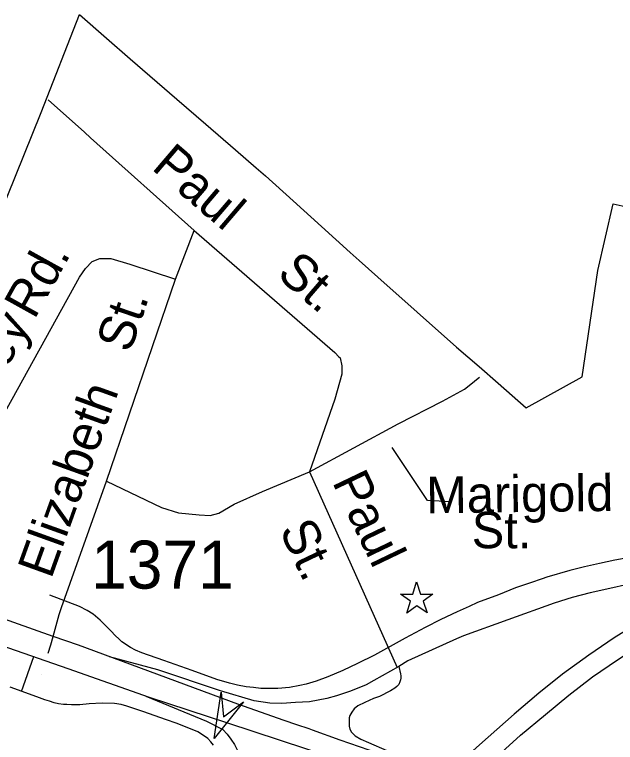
# Model space of a CAD drawing. Extents: x 2260773 to 2342389, y 552869 to 618546.
# Drawn here: x 2296350 to 2297914, y 601005 to 602898 of the extents above; entities that cross this region are included whole.
import ezdxf

# ---------------------------------------------------------------- set-up
doc = ezdxf.new("R2010")
doc.units = 0
for name, color, linetype in [('Exist Boundary Political City Limit New', 7, 'Continuous'), ('Exist Civil Patrol Station CELL', 7, 'Continuous'), ('Exist Road Non-System Type 51', 7, 'Continuous'), ('Exist Road Non-System Type 51 Label', 7, 'Continuous'), ('Exist Road Primary Interstate Ramp 1 Lane Attributed', 7, 'Continuous'), ('Exist Road Primary Interstate Structure Ovrhead Sign Attributed CELL', 7, 'Continuous'), ('Exist Road Primary US Divided Attributed', 7, 'Continuous'), ('Exist Road Primary US Service Attributed', 7, 'Continuous'), ('Exist Road Secondary Type 51 Number Label', 7, 'Continuous'), ('Map Preparation Boundary City Limit Buffer Line', 7, 'Continuous')]:
    doc.layers.add(name, color=color, linetype=linetype)

msp = doc.modelspace()

# ---------------------------------------------------------------- linework, layer by layer
at = {"layer": 'Exist Boundary Political City Limit New'}
msp.add_lwpolyline([(2296242.5, 602209.4), (2296418.8, 602643.2), (2296519, 602898.3), (2296589, 602836.8), (2296651, 602783.3), (2296772.2, 602678.6), (2296847.8, 602613.4), (2296924.8, 602546.8), (2296979, 602500), (2297003, 602478.7), (2297074.8, 602413.6), (2297149, 602346.7), (2297223.8, 602279.8), (2297247, 602258.9), (2297296, 602215.4), (2297500, 602033.2), (2297559.5, 601982.8), (2297608.8, 601939.1), (2297682, 601875.1), (2297827.5, 601955.6), (2297868.5, 602232.9), (2297908.2, 602406.2), (2298205.2, 602340.2)], dxfattribs=at)
at = {"layer": 'Exist Civil Patrol Station CELL'}
msp.add_lwpolyline([(2297354.4, 601391.1), (2297386.7, 601391.1), (2297396.5, 601422.4), (2297407, 601391.1), (2297439.1, 601391.1), (2297413.2, 601372.7), (2297423.6, 601342), (2297397.1, 601360.7), (2297371.1, 601341.4), (2297380.8, 601372.3)], close=True, dxfattribs=at)
at = {"layer": 'Exist Road Non-System Type 51'}
for p, q in [((2296437.4, 602676.6), (2296531.8, 602592)), ((2296531.8, 602592), (2296547.6, 602577.9)), ((2296547.6, 602577.9), (2296817.3, 602336.4)), ((2296768.5, 602210), (2296817.3, 602336.4)), ((2296589.5, 601684.4), (2296768.5, 602210)), ((2297117.9, 601709), (2297346, 601200.2)), ((2296471.5, 601356.3), (2296589.5, 601684.4)), ((2296465.9, 601337.8), (2296471.5, 601356.3)), ((2296450.4, 601280.9), (2296465.8, 601337.9)), ((2296444.5, 601259.1), (2296450.4, 601280.9)), ((2296437.6, 601237.6), (2296444.5, 601259.1)), ((2296368, 601137.8), (2296400.1, 601228.9)), ((2296419.5, 601181.5), (2296419.5, 601181.5))]:
    msp.add_line(p, q, dxfattribs=at)
for points in [[(2296817.3, 602336.4), (2297183.5, 602019.1), (2297194.2, 602008.2), (2297197.3, 602005), (2297202, 601984.8), (2297202, 601963), (2297183.3, 601897.5), (2297117.9, 601709)], [(2296115.6, 601502.1), (2296310.2, 601839.9), (2296518.5, 602215.5), (2296534.4, 602237.8), (2296552.1, 602255.8), (2296572.1, 602264), (2296600.1, 602264.2), (2296650.2, 602248.8), (2296768.5, 602210)], [(2297541.8, 601940.5), (2297552.4, 601949), (2297560.2, 601954.8)], [(2297117.9, 601709), (2297348.4, 601833.7), (2297463.6, 601892.9), (2297521.2, 601924), (2297541.8, 601940.5)], [(2296589.5, 601684.4), (2296732.1, 601616), (2296776.2, 601602.3), (2296830.2, 601596.8), (2296859.4, 601595.3), (2296881.2, 601601.5), (2296921.7, 601624.9), (2296994.9, 601657.6), (2297117.9, 601709)]]:
    msp.add_lwpolyline(points, dxfattribs=at)
at = {"layer": 'Exist Road Non-System Type 51 Label'}
msp.add_lwpolyline([(2297485.9, 601630.9), (2297424.8, 601634.7), (2297333.2, 601772.2)], dxfattribs=at)
at = {"layer": 'Exist Road Primary Interstate Ramp 1 Lane Attributed'}
for points in [[(2298355.3, 601488.1), (2298286.9, 601477), (2298212, 601464.5), (2298130.9, 601448.1), (2298059.3, 601436.3), (2298005.4, 601427.1), (2297969.8, 601419.9), (2297937.6, 601414), (2297907.7, 601407.5), (2297848.2, 601394.4), (2297801.3, 601381.8), (2297755.1, 601367.6), (2297633.9, 601323.9), (2297518.2, 601282.2), (2297500.6, 601274.6), (2297373.3, 601217.2), (2297350.6, 601202.9)], [(2297350.6, 601202.9), (2297285, 601165.8), (2297264.8, 601155), (2297224.6, 601138.1), (2297188.1, 601126.1), (2297162.9, 601118.9), (2297117.4, 601110.6), (2297081.4, 601108.5), (2297045.3, 601106.7), (2297014.5, 601107.4), (2296973.9, 601113.3), (2296885.8, 601139.6), (2296722.7, 601193.7), (2296596.5, 601227.9)], [(2297350.6, 601202.9), (2297354.7, 601183.4), (2297355.3, 601178), (2297355.2, 601172.4), (2297354.7, 601167.6), (2297353.2, 601162.7), (2297350.1, 601155.7), (2297344.9, 601150.6), (2297339.4, 601146.5), (2297328.9, 601139.4), (2297299.5, 601124.5), (2297284, 601119), (2297261.9, 601109.2), (2297243.2, 601100.1), (2297233.7, 601092.3), (2297228.3, 601083.9), (2297223.1, 601075.2), (2297221.1, 601069.3), (2297220.5, 601061.8), (2297220.5, 601053.4), (2297221, 601047.2), (2297223.1, 601039.9), (2297227.3, 601031.8), (2297236.3, 601022.6), (2297251, 601013.4), (2297271.4, 601005.1), (2297319.1, 600983.9)], [(2296691.3, 601125.6), (2296849.2, 601060.7), (2296891.8, 601038.9), (2296903.7, 601026.8), (2296912.9, 601013.6), (2296922.3, 600999.6), (2296929.7, 600985.6), (2296939.4, 600962.2), (2296944.4, 600944.3), (2296945.1, 600927.7), (2296942.3, 600908.5), (2296933.7, 600878), (2296899, 600807.7)]]:
    msp.add_lwpolyline(points, dxfattribs=at)
at = {"layer": 'Exist Road Primary Interstate Structure Ovrhead Sign Attributed CELL'}
msp.add_lwpolyline([(2296945.4, 601110.8), (2296869.4, 601015.5), (2296887.6, 601136.1), (2296893.8, 601071.4)], close=True, dxfattribs=at)
at = {"layer": 'Exist Road Primary US Divided Attributed'}
for points in [[(2297512.1, 600883), (2297667, 601023.8), (2297732, 601078), (2297793.3, 601128.2), (2297854.8, 601175.5), (2297919.2, 601220), (2297954.2, 601242.7), (2298022.3, 601284.7), (2298057.4, 601303.3), (2298129, 601341.5), (2298165.6, 601359.2), (2298201.9, 601375.3), (2298275.7, 601406.5), (2298351.1, 601433.3), (2298426.6, 601457), (2298505.5, 601478.9), (2298584.9, 601497.7), (2298667.6, 601512.9), (2298746.8, 601524.5), (2298864.5, 601539.5), (2299102.2, 601569.1), (2299665.5, 601640.9)], [(2296930.7, 601104.4), (2296515.8, 601257.7), (2296450.4, 601280.9), (2296012.7, 601435.9), (2295615.8, 601573.6)], [(2295593.1, 601516.3), (2295724.5, 601467.3), (2295814.9, 601434.9), (2295993.8, 601373.4), (2296146.3, 601318.2), (2296334, 601251), (2296488.1, 601197.1), (2296700.1, 601122.7), (2296904, 601055.8), (2297244.3, 600944.1), (2297358.7, 600903.5), (2297392.1, 600889.7), (2297422.7, 600874.6)], [(2298328, 601479.3), (2298240.8, 601447), (2298203.2, 601431), (2298165.1, 601415.3), (2298103.7, 601385.4), (2298079, 601372.8), (2298057.1, 601362), (2298020.4, 601342.3), (2297981.4, 601320.5), (2297910.7, 601277.3), (2297844.8, 601232.4), (2297776.4, 601182.2), (2297715, 601133.1), (2297650.2, 601078.2), (2297560.2, 600998.5), (2297499.6, 600943.8), (2297462.4, 600910)], [(2297462.4, 600910), (2297390.9, 600942.6), (2297351.4, 600957.6), (2297273.3, 600985.1), (2297197.8, 601010.8), (2297125.7, 601036.8), (2297116.7, 601040.1), (2297084.9, 601051.2), (2297051.3, 601062.3), (2296930.7, 601104.4)]]:
    msp.add_lwpolyline(points, dxfattribs=at)
at = {"layer": 'Exist Road Primary US Service Attributed'}
for points in [[(2297970.7, 601489.5), (2297912.4, 601478.9), (2297872.5, 601470.8), (2297833.6, 601461.8), (2297795.5, 601452.6), (2297735.8, 601434.7), (2297723.8, 601430.9), (2297692.8, 601420.5), (2297653.6, 601407), (2297609.8, 601389.3), (2297555.4, 601369), (2297533.5, 601358.4), (2297501.9, 601344.7), (2297459.6, 601325), (2297418.4, 601303.7), (2297366.4, 601275.9), (2297286.6, 601232), (2297242.2, 601209.9), (2297204.6, 601192.1), (2297165.8, 601175.7), (2297134.8, 601164.4), (2297108.8, 601156.8), (2297092.2, 601153.2), (2297065.5, 601147.8), (2297035, 601145.3), (2297017.2, 601145.3), (2296990.6, 601145.7), (2296971.9, 601147.5), (2296952.7, 601149.8), (2296930.5, 601154.1), (2296909.1, 601159.5), (2296876.8, 601168.9), (2296811.9, 601191.7), (2296738.1, 601218), (2296681.3, 601237.9), (2296664.2, 601245.1), (2296651.6, 601251.6), (2296629.2, 601266.5), (2296621.1, 601274.1), (2296612.2, 601282.3), (2296600, 601295.5), (2296586.9, 601309.5), (2296572.7, 601323.3), (2296554, 601339), (2296539.1, 601348.3), (2296518.9, 601358.2), (2296441.6, 601388.3)], [(2296867.6, 600997.8), (2296860.8, 601007), (2296852.7, 601015.1), (2296844.4, 601021.7), (2296826.9, 601032.5), (2296772.8, 601054.3), (2296743, 601064.7), (2296686.1, 601084.9), (2296641.8, 601099.6), (2296626.9, 601103.5), (2296609.7, 601106.4), (2296577.7, 601107.5), (2296543.9, 601105), (2296519.6, 601103.2), (2296508.1, 601103.2), (2296498.3, 601103), (2296485.9, 601103.5), (2296477.2, 601103.9), (2296464.4, 601105.6), (2296452.9, 601107.9), (2296440.4, 601112), (2296428.4, 601115.4), (2296408, 601123.3), (2296338.1, 601148.6)]]:
    msp.add_lwpolyline(points, dxfattribs=at)
at = {"layer": 'Map Preparation Boundary City Limit Buffer Line'}
msp.add_lwpolyline([(2296242.5, 602209.4), (2296418.8, 602643.2), (2296519, 602898.3), (2296589, 602836.8), (2296651, 602783.3), (2296772.2, 602678.6), (2296847.8, 602613.4), (2296924.8, 602546.8), (2296979, 602500), (2297003, 602478.7), (2297074.8, 602413.6), (2297149, 602346.7), (2297223.8, 602279.8), (2297247, 602258.9), (2297296, 602215.4), (2297500, 602033.2), (2297559.5, 601982.8), (2297608.8, 601939.1), (2297682, 601875.1), (2297827.5, 601955.6), (2297868.5, 602232.9), (2297908.2, 602406.2), (2298205.2, 602340.2)], dxfattribs=at)

# ---------------------------------------------------------------- texts
at = {"layer": 'Exist Road Non-System Type 51 Label'}
for s, rotation, p in [('Paul', 319.4484, (2296703.6, 602497.6)), ('Rd.', 60.9881, (2296401.4, 602102.8)), ('St.', 319.2015, (2297029.3, 602218.4)), ('St.', 71.1931, (2296650.3, 602015.6)), ('Valley', 61.2103, (2296226.2, 601788.5)), ('Elizabeth', 70.2145, (2296444.9, 601427.9)), ('Paul', 295.5967, (2297175.6, 601682.9)), ('Marigold', 0.7331, (2297422, 601601)), ('St.', 359.8138, (2297539.9, 601510.3)), ('St.', 295.5967, (2297037.7, 601557.7))]:
    msp.add_text(s, height=95, rotation=rotation, dxfattribs=at).set_placement(p)
at = {"layer": 'Exist Road Secondary Type 51 Number Label'}
msp.add_text('1371', height=125, dxfattribs=at).set_placement((2296548.8, 601405))

doc.saveas('drawing.dxf')
